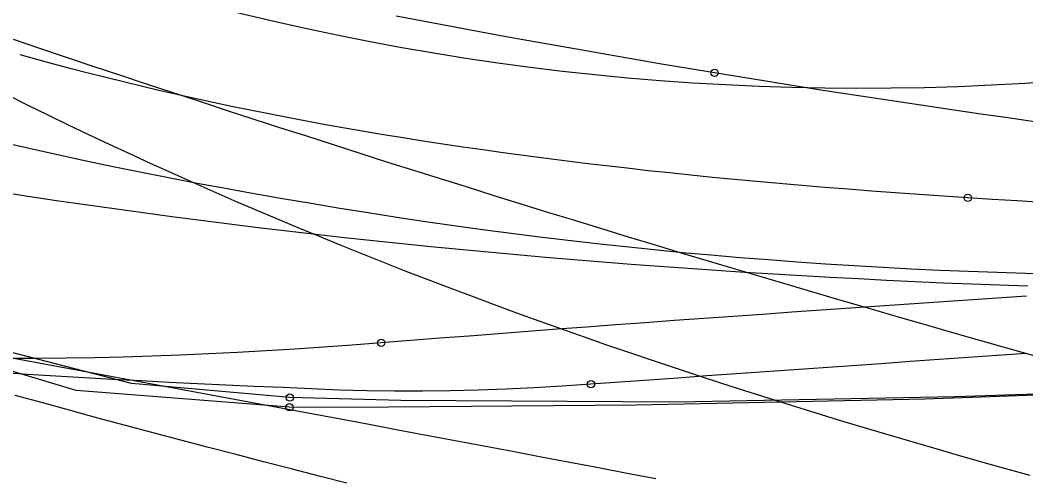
# Model space of a CAD drawing. Extents: x -14 to 1565148, y -25 to 642856.
# Drawn here: x 1564930.94 to 1564942.45, y 636519.92 to 636525.14 of the extents above; entities that cross this region are included whole.
import ezdxf

# ---------------------------------------------------------------- set-up
doc = ezdxf.new("R2010")
doc.units = 0
for name, color, linetype in [('DR_P_Headwall', 7, 'Continuous'), ('GE_P_Alignment_100_Stations', 7, 'Continuous'), ('MT_P_Work_Area', 7, 'Continuous'), ('PM_P_Edge_Line', 7, 'Continuous'), ('PV_X_COP', 7, 'Continuous'), ('TR_Turning_Path26', 7, 'Continuous'), ('TR_Turning_Path28', 7, 'Continuous'), ('TR_Turning_Path28 - Copy-1', 7, 'Continuous')]:
    doc.layers.add(name, color=color, linetype=linetype)

msp = doc.modelspace()

# ---------------------------------------------------------------- linework, layer by layer
at = {"layer": 'DR_P_Headwall'}
msp.add_lwpolyline([(1564930.702, 636523.176), (1564931.032, 636523.125), (1564931.362, 636523.076), (1564931.691, 636523.028), (1564932.021, 636522.982), (1564932.35, 636522.936), (1564932.68, 636522.892), (1564933.01, 636522.849), (1564933.339, 636522.807), (1564933.668, 636522.767), (1564933.997, 636522.728), (1564934.327, 636522.689), (1564934.655, 636522.653), (1564934.984, 636522.617), (1564935.313, 636522.582), (1564935.641, 636522.549), (1564935.969, 636522.517), (1564936.297, 636522.486), (1564936.625, 636522.456), (1564936.952, 636522.427), (1564937.279, 636522.4), (1564937.606, 636522.373), (1564937.932, 636522.348), (1564938.258, 636522.323), (1564938.584, 636522.3), (1564938.91, 636522.278), (1564939.235, 636522.256), (1564939.56, 636522.236), (1564939.884, 636522.217), (1564940.209, 636522.199), (1564940.533, 636522.182), (1564940.856, 636522.165), (1564941.179, 636522.15), (1564941.502, 636522.135), (1564941.825, 636522.122), (1564942.147, 636522.11), (1564942.469, 636522.099)], dxfattribs=at)
at = {"layer": 'GE_P_Alignment_100_Stations'}
for points in [[(1564934.03, 636520.821), (1564932.22, 636520.981), (1564929.296, 636521.736), (1564926.389, 636522.71), (1564923.822, 636523.723)], [(1564934.025, 636520.711), (1564931.584, 636520.902), (1564928.713, 636521.764), (1564925.805, 636523.031), (1564924.383, 636523.732)], [(1564951.186, 636521.3), (1564947.894, 636521.088), (1564944.594, 636520.923), (1564941.293, 636520.805), (1564937.99, 636520.734), (1564934.686, 636520.71), (1564934.025, 636520.711)], [(1564943.253, 636520.885), (1564941.639, 636520.83), (1564938.469, 636520.768), (1564935.298, 636520.789), (1564934.03, 636520.821)]]:
    msp.add_lwpolyline(points, dxfattribs=at)
for centre in [(1564934.03, 636520.821), (1564934.03, 636520.821), (1564934.025, 636520.711), (1564934.025, 636520.711)]:
    msp.add_circle(centre, 0.0417, dxfattribs=at)
at = {"layer": 'MT_P_Work_Area'}
for points in [[(1564941.784, 636523.105), (1564941.505, 636523.123), (1564941.228, 636523.142), (1564940.954, 636523.161), (1564940.683, 636523.181), (1564940.415, 636523.202), (1564940.149, 636523.223), (1564939.886, 636523.245), (1564939.626, 636523.268), (1564939.369, 636523.291), (1564939.115, 636523.315), (1564938.864, 636523.339), (1564938.616, 636523.364), (1564938.372, 636523.389), (1564938.129, 636523.415), (1564937.888, 636523.442), (1564937.648, 636523.469), (1564937.409, 636523.498), (1564937.172, 636523.527), (1564936.936, 636523.557), (1564936.702, 636523.588), (1564936.469, 636523.619), (1564936.237, 636523.652), (1564936.007, 636523.685), (1564935.779, 636523.719), (1564935.552, 636523.754), (1564935.326, 636523.79), (1564935.102, 636523.826), (1564934.879, 636523.864), (1564934.658, 636523.902), (1564934.438, 636523.941), (1564934.22, 636523.981), (1564934.004, 636524.022), (1564933.789, 636524.064), (1564933.575, 636524.107), (1564933.363, 636524.15), (1564933.153, 636524.194), (1564932.944, 636524.24), (1564932.737, 636524.286), (1564932.531, 636524.333), (1564932.327, 636524.38), (1564932.125, 636524.429), (1564931.924, 636524.479), (1564931.724, 636524.529), (1564931.527, 636524.58), (1564931.331, 636524.632), (1564931.136, 636524.685), (1564930.943, 636524.738)], [(1564942.635, 636523.053), (1564942.349, 636523.07), (1564942.065, 636523.087), (1564941.784, 636523.105)], [(1564942.452, 636521.326), (1564942.12, 636521.303), (1564941.788, 636521.28), (1564941.456, 636521.256), (1564941.124, 636521.233), (1564940.793, 636521.209), (1564940.461, 636521.186), (1564940.129, 636521.163), (1564939.797, 636521.139), (1564939.465, 636521.116), (1564939.133, 636521.092), (1564938.801, 636521.069), (1564938.469, 636521.045), (1564938.138, 636521.022), (1564937.806, 636520.998), (1564937.474, 636520.974)], [(1564937.474, 636520.974), (1564937.146, 636520.951), (1564936.825, 636520.932), (1564936.504, 636520.917), (1564936.183, 636520.905), (1564935.864, 636520.898), (1564935.545, 636520.894), (1564935.227, 636520.895), (1564934.91, 636520.899), (1564934.596, 636520.908), (1564934.272, 636520.921), (1564933.948, 636520.935), (1564933.623, 636520.949), (1564933.299, 636520.963), (1564932.975, 636520.979), (1564932.651, 636520.995), (1564932.327, 636521.012), (1564932.002, 636521.03), (1564931.678, 636521.048), (1564931.354, 636521.067), (1564931.03, 636521.087), (1564930.706, 636521.108)]]:
    msp.add_lwpolyline(points, dxfattribs=at)
for centre in [(1564941.784, 636523.105), (1564941.784, 636523.105), (1564937.474, 636520.974), (1564937.474, 636520.974)]:
    msp.add_circle(centre, 0.0417, dxfattribs=at)
msp.add_arc((1564940.192, 636668.113), 150.55, 258.94678, 267.90934, dxfattribs=at)
at = {"layer": 'PM_P_Edge_Line'}
msp.add_lwpolyline([(1564930.69, 636523.754), (1564931.014, 636523.679), (1564931.339, 636523.607), (1564931.664, 636523.536), (1564931.99, 636523.468), (1564932.315, 636523.402), (1564932.641, 636523.337), (1564932.968, 636523.274), (1564933.294, 636523.214), (1564933.621, 636523.155), (1564933.947, 636523.097), (1564934.274, 636523.042), (1564934.601, 636522.988), (1564934.927, 636522.936), (1564935.254, 636522.885), (1564935.58, 636522.836), (1564935.907, 636522.789), (1564936.233, 636522.744), (1564936.56, 636522.7), (1564936.887, 636522.659), (1564937.214, 636522.62), (1564937.541, 636522.582), (1564937.868, 636522.547), (1564938.195, 636522.513), (1564938.522, 636522.481), (1564938.849, 636522.452), (1564939.176, 636522.424), (1564939.504, 636522.398), (1564939.831, 636522.373), (1564940.158, 636522.351), (1564940.485, 636522.33), (1564940.812, 636522.311), (1564941.139, 636522.294), (1564941.466, 636522.279), (1564941.793, 636522.266), (1564942.12, 636522.254), (1564942.446, 636522.244), (1564942.773, 636522.236)], dxfattribs=at)
at = {"layer": 'PV_X_COP'}
msp.add_arc((1564940.602, 636554.361), 30, 185.727, 275.727, dxfattribs=at)
at = {"layer": 'TR_Turning_Path26'}
for points in [[(1564942.496, 636519.931), (1564942.219, 636520.008), (1564941.943, 636520.085), (1564941.668, 636520.163), (1564941.394, 636520.242), (1564941.12, 636520.322), (1564940.848, 636520.402), (1564940.577, 636520.483), (1564940.306, 636520.564), (1564940.037, 636520.647), (1564939.769, 636520.73), (1564939.501, 636520.814), (1564939.235, 636520.898), (1564938.969, 636520.984), (1564938.705, 636521.07), (1564938.441, 636521.157), (1564938.179, 636521.245), (1564937.918, 636521.333), (1564937.657, 636521.422), (1564937.398, 636521.513), (1564937.14, 636521.604), (1564936.882, 636521.696), (1564936.626, 636521.788), (1564936.371, 636521.882), (1564936.117, 636521.976), (1564935.864, 636522.071), (1564935.612, 636522.167), (1564935.361, 636522.264), (1564935.111, 636522.362), (1564934.863, 636522.461), (1564934.615, 636522.56), (1564934.369, 636522.661), (1564934.123, 636522.762), (1564933.879, 636522.865), (1564933.636, 636522.968), (1564933.394, 636523.072), (1564933.153, 636523.177), (1564932.913, 636523.283), (1564932.674, 636523.389), (1564932.436, 636523.497), (1564932.2, 636523.606), (1564931.965, 636523.715), (1564931.731, 636523.826), (1564931.498, 636523.937), (1564931.266, 636524.049), (1564931.035, 636524.162), (1564930.805, 636524.277)], [(1564938.216, 636519.893), (1564937.888, 636519.955), (1564937.56, 636520.018), (1564937.232, 636520.08), (1564936.904, 636520.142), (1564936.575, 636520.204), (1564936.247, 636520.266), (1564935.919, 636520.327), (1564935.591, 636520.389), (1564935.263, 636520.451), (1564934.935, 636520.512), (1564934.607, 636520.574), (1564934.279, 636520.635), (1564933.95, 636520.696), (1564933.622, 636520.757), (1564933.294, 636520.819), (1564932.966, 636520.88), (1564932.638, 636520.941), (1564932.309, 636521.002), (1564931.981, 636521.062), (1564931.653, 636521.123), (1564931.324, 636521.184), (1564930.996, 636521.244), (1564930.668, 636521.305)]]:
    msp.add_lwpolyline(points, dxfattribs=at)
at = {"layer": 'TR_Turning_Path28'}
for points in [[(1564938.888, 636524.533), (1564938.585, 636524.583), (1564938.282, 636524.634), (1564937.979, 636524.686), (1564937.676, 636524.738), (1564937.372, 636524.791), (1564937.069, 636524.845), (1564936.765, 636524.899), (1564936.461, 636524.954), (1564936.158, 636525.01), (1564935.854, 636525.066), (1564935.549, 636525.123), (1564935.245, 636525.181)], [(1564942.547, 636523.975), (1564942.241, 636524.019), (1564941.935, 636524.062), (1564941.629, 636524.107), (1564941.323, 636524.152), (1564941.018, 636524.197), (1564940.713, 636524.243), (1564940.408, 636524.29), (1564940.104, 636524.337), (1564939.799, 636524.385), (1564939.495, 636524.434), (1564939.191, 636524.483), (1564938.888, 636524.533)], [(1564942.456, 636521.98), (1564942.121, 636521.958), (1564941.785, 636521.935), (1564941.45, 636521.913), (1564941.114, 636521.89), (1564940.778, 636521.867), (1564940.443, 636521.844), (1564940.107, 636521.821), (1564939.772, 636521.797), (1564939.436, 636521.773), (1564939.1, 636521.749), (1564938.765, 636521.725), (1564938.429, 636521.701), (1564938.094, 636521.676), (1564937.758, 636521.652), (1564937.423, 636521.627), (1564937.088, 636521.602), (1564936.752, 636521.576), (1564936.417, 636521.551), (1564936.081, 636521.525), (1564935.746, 636521.499), (1564935.41, 636521.473), (1564935.075, 636521.447)], [(1564935.075, 636521.447), (1564934.744, 636521.421), (1564934.415, 636521.397), (1564934.087, 636521.375), (1564933.759, 636521.355), (1564933.431, 636521.336), (1564933.103, 636521.32), (1564932.776, 636521.306), (1564932.45, 636521.295), (1564932.123, 636521.285), (1564931.797, 636521.277), (1564931.472, 636521.272), (1564931.147, 636521.269), (1564930.822, 636521.268)]]:
    msp.add_lwpolyline(points, dxfattribs=at)
for centre in [(1564938.888, 636524.533), (1564938.888, 636524.533), (1564935.075, 636521.447), (1564935.075, 636521.447)]:
    msp.add_circle(centre, 0.0417, dxfattribs=at)
at = {"layer": 'TR_Turning_Path28 - Copy-1'}
for points in [[(1564942.542, 636521.298), (1564942.232, 636521.386), (1564941.922, 636521.474), (1564941.612, 636521.563), (1564941.302, 636521.652), (1564940.992, 636521.741), (1564940.683, 636521.831), (1564940.374, 636521.921), (1564940.064, 636522.012), (1564939.755, 636522.103), (1564939.447, 636522.194), (1564939.138, 636522.286), (1564938.829, 636522.378), (1564938.521, 636522.47), (1564938.213, 636522.563), (1564937.905, 636522.657), (1564937.597, 636522.75), (1564937.289, 636522.844), (1564936.982, 636522.939), (1564936.674, 636523.034), (1564936.367, 636523.129), (1564936.06, 636523.225), (1564935.753, 636523.321), (1564935.447, 636523.417), (1564935.14, 636523.514), (1564934.834, 636523.612), (1564934.528, 636523.709), (1564934.222, 636523.808), (1564933.916, 636523.906), (1564933.61, 636524.005), (1564933.305, 636524.104), (1564932.999, 636524.204), (1564932.694, 636524.304), (1564932.389, 636524.405), (1564932.085, 636524.506), (1564931.78, 636524.607), (1564931.476, 636524.709), (1564931.171, 636524.811), (1564930.867, 636524.914)], [(1564934.68, 636519.845), (1564934.363, 636519.925), (1564934.046, 636520.006), (1564933.73, 636520.088), (1564933.414, 636520.17), (1564933.098, 636520.252), (1564932.782, 636520.335), (1564932.466, 636520.419), (1564932.15, 636520.503), (1564931.835, 636520.588), (1564931.519, 636520.674), (1564931.204, 636520.76), (1564930.889, 636520.846)]]:
    msp.add_lwpolyline(points, dxfattribs=at)
msp.add_arc((1564979.005, 636695.339), 184.987, 234.0043, 257.06523, dxfattribs=at)

doc.saveas('drawing.dxf')
